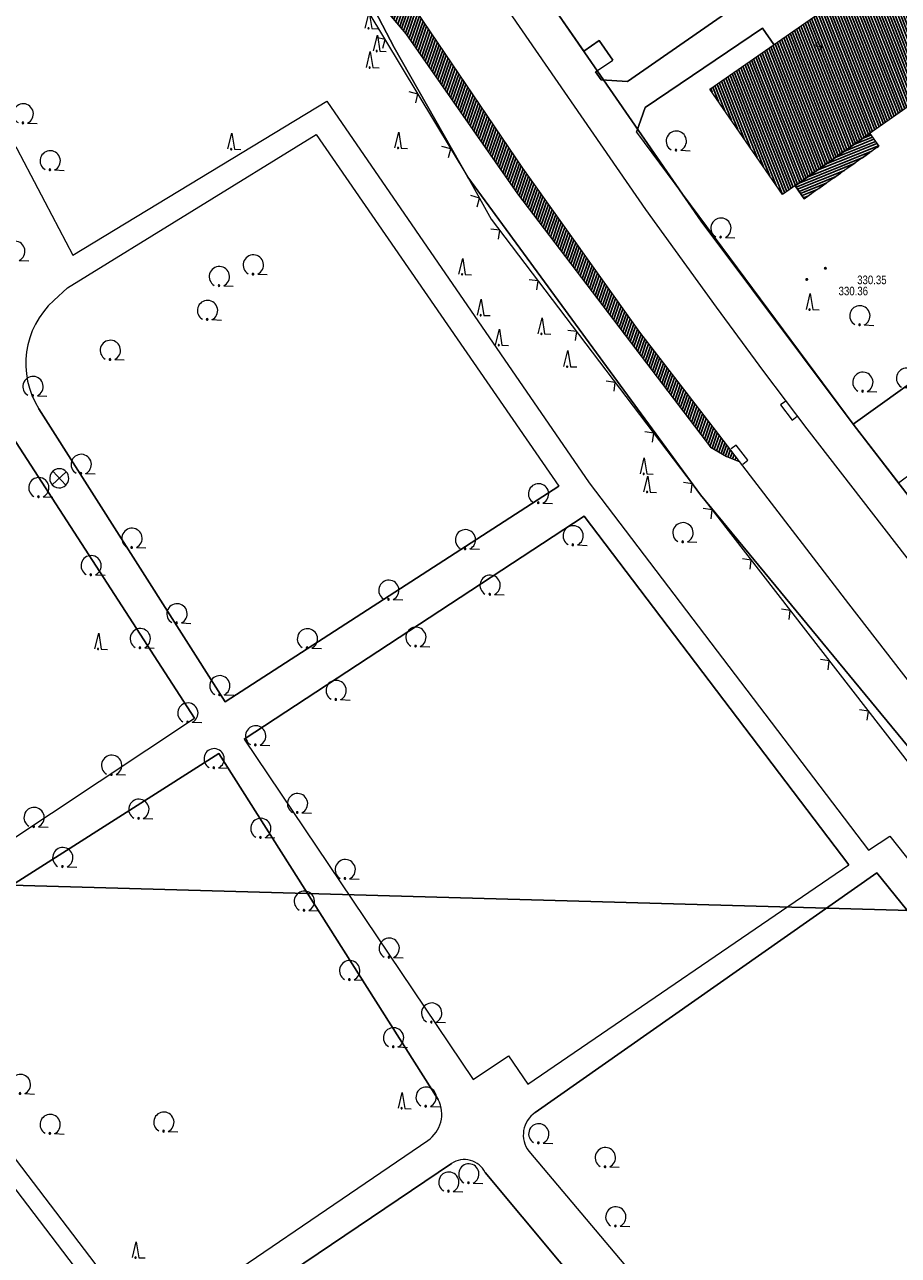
# Model space of a CAD drawing. Header units: metres. Extents: x 345144 to 348639, y 5629211 to 5635235.
# Tile 980 of 1056: x 347393 to 347462, y 5631172 to 5631269. Entities that reach past the tile are written whole.
import ezdxf
from ezdxf.enums import TextEntityAlignment as Align

# ---------------------------------------------------------------- set-up
doc = ezdxf.new("R2010")
doc.units = ezdxf.units.M
doc.header["$MEASUREMENT"] = 0
doc.linetypes.add('4_4', pattern=[1.4, 0.7, -0.7])
for name, color, linetype in [('011 Gebäude', 7, 'Continuous'), ('028 Geländeform', 7, 'Continuous'), ('028 Geländeform Ausg.', 7, 'Continuous'), ('065-066 Ver_Entsorgung', 7, 'Continuous'), ('065-066 Ver_Entsorgung Ausg.', 7, 'Continuous'), ('081-083 Topographie', 7, 'Continuous'), ('AX Flurstück', 7, 'Continuous'), ('AX Gebäude', 7, 'Continuous'), ('Blatt', 7, 'Continuous'), ('Definitionslinie', 7, 'Continuous'), ('Präsentationsobjekt -Text (punktförmig)', 7, 'Continuous')]:
    doc.layers.add(name, color=color, linetype=linetype)
doc.styles.add('ARIAL', font='arial.ttf', dxfattribs={"height": 1})

# ---------------------------------------------------------------- blocks, each defined once
blk = doc.blocks.new('alk_3504_nrw')
at = {"color": 134, "lineweight": 5, "true_color": 0x00b2b2, "flags": 128}
for points in [[(-0.729333, -0.684), (-0.707333, -0.707333), (0.707333, 0.707333)], [(-0.707333, 0.707333), (0.707333, -0.707333)]]:
    blk.add_lwpolyline(points, dxfattribs=at)
at = {"color": 134, "lineweight": 5, "true_color": 0x00b2b2}
for start, end in [(90, -90), (-90, 90)]:
    blk.add_arc((0, 0), 1, start, end, dxfattribs=at)
blk = doc.blocks.new('alk_043x_nrw')
h = blk.add_hatch(color=7)
edge = h.paths.add_edge_path(flags=0)
edge.add_arc((0, 0), 1, 180, 360, ccw=False)
edge.add_arc((0, 0), 1, 0, 180, ccw=False)
blk = doc.blocks.new('alk_7100_nrwx2')
at = {"true_color": 0x2e2e2e}
h = blk.add_hatch(color=250, dxfattribs=at)
edge = h.paths.add_edge_path(flags=0)
edge.add_arc((0.024073, -0.597267), 0.057254, 180, 360, ccw=False)
edge.add_arc((0.024073, -0.597267), 0.057255, 0, 180, ccw=False)
at = {"color": 250, "lineweight": 5, "true_color": 0x2e2e2e, "flags": 128}
blk.add_lwpolyline([(0.349382, -0.597267), (1, -0.597267)], dxfattribs=at)
at = {"color": 250, "lineweight": 5, "true_color": 0x2e2e2e}
for centre, radius, start, end in [((0.024073, 0.012362), 0.690995, -61.91481688, -118.08518312), ((0.024073, -0.597267), 0.057255, 0, 180), ((0.024073, -0.597267), 0.057254, 180, 0)]:
    blk.add_arc(centre, radius, start, end, dxfattribs=at)
blk = doc.blocks.new('alk_7200_nrwx2')
at = {"true_color": 0x2e2e2e}
h = blk.add_hatch(color=250, dxfattribs=at)
edge = h.paths.add_edge_path(flags=0)
edge.add_arc((-0.020544, -0.388118), 0.055525, 180, 360, ccw=False)
edge.add_arc((-0.020544, -0.388118), 0.055525, 0, 180, ccw=False)
at = {"color": 250, "lineweight": 5, "true_color": 0x2e2e2e, "flags": 128}
blk.add_lwpolyline([(-0.298168, -0.388118), (-0.020544, 1), (0.257079, -0.388118), (0.812326, -0.388118)], dxfattribs=at)
blk.add_lwpolyline([(-0.298168, -0.388118), (-0.020544, 1), (0.257079, -0.388118), (0.812326, -0.388118)], dxfattribs=at)
at = {"color": 250, "lineweight": 5, "true_color": 0x2e2e2e}
for start, end in [(0, 180), (180, 0)]:
    blk.add_arc((-0.020544, -0.388118), 0.055525, start, end, dxfattribs=at)
blk = doc.blocks.new('swc_strasseneinlauf')
at = {"color": 7, "lineweight": 5, "flags": 128}
blk.add_lwpolyline([(-1, 0), (-1, -0.666667), (1, -0.666667), (1, 0)], dxfattribs=at)

msp = doc.modelspace()

# ---------------------------------------------------------------- hatches: boundary and pattern name
at = {"layer": '011 Gebäude', "true_color": 0x8f8f8f}
h = msp.add_hatch(dxfattribs=at)
h.set_pattern_fill('_USER', color=252, scale=0.2, angle=201.88235294, style=0, pattern_type=0)
h.set_pattern_definition([(201.882352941, (0, 0), (0.074540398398, -0.185590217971), [])])
h.paths.add_polyline_path([(347459.43, 5631260.556), (347460.135, 5631259.552), (347460.135, 5631259.552), (347454.271, 5631255.433), (347454.271, 5631255.433), (347453.564, 5631256.44), (347453.564, 5631256.44)], flags=0)
at = {"layer": '028 Geländeform', "true_color": 0xb27500}
h = msp.add_hatch(dxfattribs=at)
h.set_pattern_fill('_USER', color=44, scale=0.2, angle=250.95521515, style=0, pattern_type=0)
h.set_pattern_definition([(250.9552151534, (0, 0), (0.1890527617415, -0.065261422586), [])])
h.paths.add_polyline_path([(347406.831, 5631293.669), (347391.698, 5631321.394), (347391.698, 5631321.394), (347387.651, 5631328.613), (347387.651, 5631328.613), (347382.207, 5631337.149), (347382.207, 5631337.149), (347382.437, 5631338.36), (347382.437, 5631338.36), (347382.586, 5631339.146), (347382.586, 5631339.146), (347382.58925, 5631339.145625), (347382.5925, 5631339.14525), (347382.59575, 5631339.144875), (347382.599, 5631339.1445), (347382.60225, 5631339.144125), (347382.6055, 5631339.14375), (347382.60875, 5631339.143375), (347382.612, 5631339.143), (347382.61525, 5631339.142625), (347382.6185, 5631339.14225), (347382.62175, 5631339.141875), (347382.625, 5631339.1415), (347382.62825, 5631339.141125), (347382.6315, 5631339.14075), (347382.63475, 5631339.140375), (347382.638, 5631339.14), (347382.638, 5631339.14), (347382.638625, 5631339.14), (347382.639266, 5631339.139984), (347382.639906, 5631339.139969), (347382.640563, 5631339.139938), (347382.641219, 5631339.139906), (347382.641891, 5631339.139859), (347382.642562, 5631339.139813), (347382.64325, 5631339.13975), (347382.643937, 5631339.139688), (347382.644641, 5631339.139609), (347382.645344, 5631339.139531), (347382.646062, 5631339.139438), (347382.646781, 5631339.139344), (347382.647516, 5631339.139234), (347382.64825, 5631339.139125), (347382.649, 5631339.139), (347382.649, 5631339.139), (347382.725875, 5631339.1295), (347382.801328, 5631339.116719), (347382.876781, 5631339.103937), (347382.950813, 5631339.087875), (347383.024844, 5631339.071812), (347383.097453, 5631339.052469), (347383.170063, 5631339.033125), (347383.24125, 5631339.0105), (347383.312438, 5631338.987875), (347383.382203, 5631338.961969), (347383.451969, 5631338.936063), (347383.520313, 5631338.906875), (347383.588656, 5631338.877688), (347383.655578, 5631338.845219), (347383.7225, 5631338.81275), (347383.788, 5631338.777), (347383.788, 5631338.777), (347383.790375, 5631338.775625), (347383.792766, 5631338.77425), (347383.795156, 5631338.772875), (347383.797563, 5631338.7715), (347383.799969, 5631338.770125), (347383.802391, 5631338.76875), (347383.804813, 5631338.767375), (347383.80725, 5631338.766), (347383.809688, 5631338.764625), (347383.812141, 5631338.76325), (347383.814594, 5631338.761875), (347383.817063, 5631338.7605), (347383.819531, 5631338.759125), (347383.822016, 5631338.75775), (347383.8245, 5631338.756375), (347383.827, 5631338.755), (347383.827, 5631338.755), (347383.844125, 5631338.745375), (347383.861141, 5631338.735516), (347383.878156, 5631338.725656), (347383.895062, 5631338.715563), (347383.911969, 5631338.705469), (347383.928766, 5631338.695141), (347383.945563, 5631338.684813), (347383.96225, 5631338.67425), (347383.978938, 5631338.663688), (347383.995516, 5631338.652891), (347384.012094, 5631338.642094), (347384.028562, 5631338.631063), (347384.045031, 5631338.620031), (347384.061391, 5631338.608766), (347384.07775, 5631338.5975), (347384.094, 5631338.586), (347384.094, 5631338.586), (347384.096375, 5631338.584375), (347384.098734, 5631338.58275), (347384.101094, 5631338.581125), (347384.103437, 5631338.5795), (347384.105781, 5631338.577875), (347384.108109, 5631338.57625), (347384.110437, 5631338.574625), (347384.11275, 5631338.573), (347384.115063, 5631338.571375), (347384.117359, 5631338.56975), (347384.119656, 5631338.568125), (347384.121937, 5631338.5665), (347384.124219, 5631338.564875), (347384.126484, 5631338.56325), (347384.12875, 5631338.561625), (347384.131, 5631338.56), (347384.131, 5631338.56), (347384.13125, 5631338.559875), (347384.1315, 5631338.559734), (347384.13175, 5631338.559594), (347384.132, 5631338.559438), (347384.13225, 5631338.559281), (347384.1325, 5631338.559109), (347384.13275, 5631338.558938), (347384.133, 5631338.55875), (347384.13325, 5631338.558563), (347384.1335, 5631338.558359), (347384.13375, 5631338.558156), (347384.134, 5631338.557938), (347384.13425, 5631338.557719), (347384.1345, 5631338.557484), (347384.13475, 5631338.55725), (347384.135, 5631338.557), (347384.135, 5631338.557), (347384.149, 5631338.546875), (347384.162938, 5631338.536563), (347384.176875, 5631338.52625), (347384.19075, 5631338.51575), (347384.204625, 5631338.50525), (347384.218437, 5631338.494563), (347384.23225, 5631338.483875), (347384.246, 5631338.473), (347384.25975, 5631338.462125), (347384.273438, 5631338.451063), (347384.287125, 5631338.44), (347384.30075, 5631338.42875), (347384.314375, 5631338.4175), (347384.327937, 5631338.406063), (347384.3415, 5631338.394625), (347384.355, 5631338.383), (347384.355, 5631338.383), (347384.84, 5631337.205), (347384.84, 5631337.205), (347385.374, 5631336.27), (347385.374, 5631336.27), (347397.441, 5631315.468), (347397.441, 5631315.468), (347401.061, 5631309.332), (347401.061, 5631309.332), (347403.568, 5631304.851), (347403.568, 5631304.851), (347414.214, 5631285.322), (347414.214, 5631285.322), (347418.208, 5631278.904), (347418.208, 5631278.904), (347420.945, 5631274.604), (347420.945, 5631274.604), (347423.256, 5631270.975), (347423.256, 5631270.975), (347432.158, 5631257.838), (347432.158, 5631257.838), (347441.344, 5631244.954), (347441.344, 5631244.954), (347447.534, 5631236.917), (347447.534, 5631236.917), (347449.165, 5631234.8), (347449.165, 5631234.8), (347448.175, 5631235.193), (347448.175, 5631235.193), (347446.902, 5631235.919), (347446.902, 5631235.919), (347431.741, 5631255.825), (347431.741, 5631255.825), (347422.993, 5631268.373), (347422.993, 5631268.373), (347420.334, 5631271.515), (347420.334, 5631271.515), (347419.386, 5631272.446), (347419.386, 5631272.446), (347418.575, 5631273.242), (347418.575, 5631273.242)], flags=0)
at = {"layer": 'AX Gebäude', "true_color": 0x4f4f4f}
h = msp.add_hatch(dxfattribs=at)
h.set_pattern_fill('_USER', color=251, scale=0.2, angle=111.52941176, style=0, pattern_type=0)
h.set_pattern_definition([(111.5294117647, (0, 0), (-0.186045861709, -0.07339575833), [])])
h.paths.add_polyline_path([(347446.872, 5631264.036), (347479.588, 5631286.773), (347485.297, 5631278.526), (347471.601, 5631269.084), (347452.569, 5631255.749)], flags=0)

# ---------------------------------------------------------------- linework, layer by layer
at = {"layer": '011 Gebäude', "color": 251, "linetype": 'Continuous', "lineweight": 13, "true_color": 0x4f4f4f, "flags": 128}
msp.add_lwpolyline([(347459.43, 5631260.556), (347460.135, 5631259.552), (347460.135, 5631259.552), (347454.271, 5631255.433), (347454.271, 5631255.433), (347453.564, 5631256.44), (347453.564, 5631256.44), (347459.43, 5631260.556)], dxfattribs=at)
at = {"layer": '081-083 Topographie', "color": 7, "linetype": 'Continuous', "lineweight": 5, "flags": 128}
for points in [[(347384.325, 5631300.768), (347398.305, 5631307.539), (347398.305, 5631307.539), (347418.575, 5631273.242), (347418.575, 5631273.242), (347420.009, 5631270.148), (347420.009, 5631270.148), (347427.849, 5631257.13), (347427.849, 5631257.13), (347429.696, 5631253.824), (347429.696, 5631253.824), (347446.14, 5631232.185), (347446.14, 5631232.185), (347466.352, 5631206.14)], [(347472.233, 5631286.753), (347440.397, 5631264.628), (347440.397, 5631264.628), (347438.321, 5631264.771), (347438.321, 5631264.771), (347437.877, 5631265.396), (347437.877, 5631265.396), (347439.253, 5631266.313), (347439.253, 5631266.313), (347438.166, 5631267.843), (347438.166, 5631267.843), (347436.952, 5631267.024), (347436.952, 5631267.024), (347434.82, 5631270.109)], [(347336.079, 5631272.095), (347358.506, 5631224.93), (347358.506, 5631224.93), (347379.908, 5631193.933), (347379.908, 5631193.933), (347402.935, 5631163.748), (347402.935, 5631163.748), (347418.118, 5631144.016), (347418.118, 5631144.016), (347470.513, 5631074.937), (347470.513, 5631074.937), (347481.561, 5631083.894), (347481.561, 5631083.894), (347494.964, 5631068.078)], [(347423.256, 5631270.975), (347432.158, 5631257.838), (347432.158, 5631257.838), (347441.344, 5631244.954), (347441.344, 5631244.954), (347447.534, 5631236.917), (347447.534, 5631236.917), (347449.165, 5631234.8), (347449.165, 5631234.8), (347457.754, 5631223.632), (347457.754, 5631223.632), (347488.875, 5631183.459), (347488.875, 5631183.459), (347501.941, 5631166.293)], [(347451.893, 5631267.525), (347451, 5631268.814), (347451, 5631268.814), (347441.775, 5631262.58), (347441.775, 5631262.58), (347441.106, 5631260.658), (347441.106, 5631260.658), (347458.132, 5631237.721), (347458.132, 5631237.721), (347461.67, 5631233.131), (347461.67, 5631233.131), (347462.805, 5631233.962), (347462.805, 5631233.962), (347463.603, 5631232.89), (347463.603, 5631232.89), (347462.499, 5631232.056), (347462.499, 5631232.056), (347463.407, 5631230.877), (347463.407, 5631230.877), (347465.357, 5631231.025), (347465.357, 5631231.025), (347495.628, 5631255.071), (347495.628, 5631255.071), (347498.222, 5631251.829)], [(347381.9, 5631263.51), (347385.767, 5631263.085), (347385.767, 5631263.085), (347388.795, 5631262.065), (347388.795, 5631262.065), (347390.167, 5631261.419), (347390.167, 5631261.419), (347391.491, 5631260.516), (347391.491, 5631260.516), (347392.431, 5631259.371), (347392.431, 5631259.371), (347396.819, 5631251.002), (347396.819, 5631251.002), (347416.774, 5631263.085), (347416.774, 5631263.085), (347437.377, 5631233.128), (347437.377, 5631233.128), (347459.322, 5631204.289), (347459.322, 5631204.289), (347460.993, 5631205.388), (347460.993, 5631205.388), (347482.393, 5631178.448), (347482.393, 5631178.448), (347504.526, 5631150.568)], [(347415.946, 5631260.46), (347434.991, 5631232.876), (347434.991, 5631232.876), (347408.8, 5631215.939), (347408.8, 5631215.939), (347394.162, 5631238.935)], [(347395.325, 5631247.44), (347396.403, 5631248.44), (347396.403, 5631248.44), (347415.946, 5631260.46)], [(347380.058, 5631197.206), (347406.37, 5631214.652), (347406.37, 5631214.652), (347391.229, 5631238.083)], [(347410.286, 5631213.005), (347428.272, 5631186.303), (347428.272, 5631186.303), (347431.039, 5631188.156), (347431.039, 5631188.156), (347432.569, 5631185.918), (347432.569, 5631185.918), (347457.782, 5631203.155), (347457.782, 5631203.155), (347436.992, 5631230.509), (347436.992, 5631230.509), (347410.286, 5631213.005)], [(347425.529, 5631184.721), (347408.287, 5631211.88), (347408.287, 5631211.88), (347381.162, 5631194.65), (347381.162, 5631194.65), (347402.631, 5631166.484)], [(347432.641, 5631180.669), (347461.616, 5631146.306), (347461.616, 5631146.306), (347490.009, 5631165.403), (347490.009, 5631165.403), (347459.979, 5631202.503), (347459.979, 5631202.503), (347433.146, 5631183.69)], [(347402.631, 5631166.484), (347424.7, 5631181.505)], [(347426.58, 5631179.694), (347404.505, 5631164.821), (347404.505, 5631164.821), (347433.835, 5631126.241)], [(347433.835, 5631126.241), (347458.408, 5631144.032), (347458.408, 5631144.032), (347429.205, 5631179.001)]]:
    msp.add_lwpolyline(points, dxfattribs=at)
at = {"layer": '081-083 Topographie', "color": 7, "linetype": 'Continuous', "lineweight": 5}
for centre, radius, start, end in [((347399.811, 5631242.495), 6.677185, 132.21365416, -147.78086828), ((347423.313, 5631183.578), 2.494213, -56.21436527, 27.28442227), ((347434.303, 5631181.944), 2.094556, 123.53074439, -142.50645478), ((347427.592, 5631178.207), 1.797833, 26.20873873, 124.23782853)]:
    msp.add_arc(centre, radius, start, end, dxfattribs=at)
at = {"layer": 'AX Flurstück', "color": 8, "linetype": 'Continuous', "lineweight": 13, "true_color": 0x808080, "flags": 128}
for points in [[(347388.425, 5631340.648), (347393.175, 5631342.118), (347396.244, 5631333.407), (347409.145, 5631313), (347412.286, 5631307.809), (347424.223, 5631287.101), (347433.759, 5631271.813), (347434.82, 5631270.109), (347446.19, 5631253.657), (347458.131, 5631237.721), (347470.356, 5631221.865), (347480.443, 5631208.827), (347482.552, 5631206.069), (347494.83, 5631190.279), (347507.077, 5631174.492), (347515.417, 5631163.756)], [(347398.443, 5631162.881), (347388.988, 5631174.67), (347368.831, 5631202.336), (347354.26, 5631224.605), (347338.46, 5631257.681), (347322.685, 5631290.449), (347310.778, 5631315.187), (347344.17, 5631326.531), (347383.962, 5631338.831), (347384.84, 5631337.205), (347399.906, 5631309.244), (347413.811, 5631283.114), (347422.076, 5631267.3), (347427.849, 5631257.131), (347446.139, 5631232.186), (347466.217, 5631207.86)], [(347515.469, 5631146.562), (347466.217, 5631207.86), (347446.139, 5631232.186), (347427.849, 5631257.131), (347422.076, 5631267.3), (347413.811, 5631283.114), (347399.906, 5631309.244), (347384.84, 5631337.205)], [(347486.095, 5631305.071), (347503.955, 5631270.533), (347458.131, 5631237.721), (347446.19, 5631253.657), (347434.82, 5631270.109), (347433.759, 5631271.813), (347486.095, 5631305.071)], [(347458.131, 5631237.721), (347503.955, 5631270.533), (347520.498, 5631238.56), (347480.443, 5631208.827), (347470.356, 5631221.865), (347458.131, 5631237.721)]]:
    msp.add_lwpolyline(points, dxfattribs=at)
at = {"layer": 'AX Gebäude', "color": 7, "linetype": 'Continuous', "lineweight": 5, "flags": 128}
msp.add_lwpolyline([(347446.872, 5631264.036), (347479.588, 5631286.773), (347485.297, 5631278.526), (347471.601, 5631269.084), (347452.569, 5631255.749), (347446.872, 5631264.036)], dxfattribs=at)
at = {"layer": 'Blatt', "color": 205, "linetype": 'Continuous', "lineweight": 5, "true_color": 0x873099, "flags": 128}
for points in [[(347381.745, 5631201.846), (347388.783, 5631451.723), (347888.543, 5631437.647), (347881.503, 5631187.771), (347381.745, 5631201.846)], [(347374.708, 5630951.97), (347381.745, 5631201.846), (347881.503, 5631187.771), (347874.464, 5630937.896), (347374.708, 5630951.97)]]:
    msp.add_lwpolyline(points, dxfattribs=at)
at = {"layer": 'Definitionslinie', "color": 7, "linetype": 'Continuous', "lineweight": 5, "flags": 128}
for points in [[(347440.397, 5631264.628), (347472.233, 5631286.753)], [(347423.256, 5631270.975), (347432.158, 5631257.838)], [(347420.009, 5631270.148), (347427.849, 5631257.13)], [(347434.82, 5631270.109), (347436.952, 5631267.024)], [(347421.179, 5631267.236), (347421.349, 5631267.922), (347420.663, 5631268.093)], [(347421.179, 5631267.236), (347421.349, 5631267.922), (347420.663, 5631268.093)], [(347441.775, 5631262.58), (347451, 5631268.814)], [(347451, 5631268.814), (347451.893, 5631267.525)], [(347436.952, 5631267.024), (347438.166, 5631267.843)], [(347438.166, 5631267.843), (347439.253, 5631266.313)], [(347437.877, 5631265.396), (347439.253, 5631266.313)], [(347437.877, 5631265.396), (347438.321, 5631264.771)], [(347438.321, 5631264.771), (347440.397, 5631264.628)], [(347423.759, 5631262.953), (347423.929, 5631263.639), (347423.243, 5631263.809)], [(347423.759, 5631262.953), (347423.929, 5631263.639), (347423.243, 5631263.809)], [(347396.819, 5631251.002), (347416.774, 5631263.085)], [(347416.774, 5631263.085), (347437.377, 5631233.128)], [(347441.106, 5631260.658), (347441.775, 5631262.58)], [(347396.403, 5631248.44), (347415.946, 5631260.46)], [(347415.946, 5631260.46), (347434.991, 5631232.876)], [(347441.106, 5631260.658), (347458.132, 5631237.721)], [(347392.431, 5631259.371), (347396.819, 5631251.002)], [(347426.338, 5631258.669), (347426.509, 5631259.356), (347425.822, 5631259.526)], [(347426.338, 5631258.669), (347426.509, 5631259.356), (347425.822, 5631259.526)], [(347432.158, 5631257.838), (347441.344, 5631244.954)], [(347427.849, 5631257.13), (347429.696, 5631253.824)], [(347428.58, 5631254.797), (347428.773, 5631255.477), (347428.092, 5631255.67)], [(347428.58, 5631254.797), (347428.773, 5631255.477), (347428.092, 5631255.67)], [(347429.696, 5631253.824), (347446.14, 5631232.185)], [(347430.259, 5631252.256), (347430.355, 5631252.957), (347429.654, 5631253.052)], [(347430.259, 5631252.256), (347430.355, 5631252.957), (347429.654, 5631253.052)], [(347433.285, 5631248.275), (347433.38, 5631248.976), (347432.68, 5631249.071)], [(347433.285, 5631248.275), (347433.38, 5631248.976), (347432.68, 5631249.071)], [(347395.325, 5631247.44), (347396.403, 5631248.44)], [(347436.31, 5631244.294), (347436.405, 5631244.995), (347435.705, 5631245.09)], [(347436.31, 5631244.294), (347436.405, 5631244.995), (347435.705, 5631245.09)], [(347441.344, 5631244.954), (347447.534, 5631236.917)], [(347439.335, 5631240.313), (347439.431, 5631241.014), (347438.73, 5631241.11)], [(347439.335, 5631240.313), (347439.431, 5631241.014), (347438.73, 5631241.11)], [(347391.229, 5631238.083), (347406.37, 5631214.652)], [(347394.162, 5631238.935), (347408.8, 5631215.939)], [(347442.36, 5631236.332), (347442.456, 5631237.033), (347441.755, 5631237.129)], [(347442.36, 5631236.332), (347442.456, 5631237.033), (347441.755, 5631237.129)], [(347458.132, 5631237.721), (347461.67, 5631233.131)], [(347447.534, 5631236.917), (347449.165, 5631234.8)], [(347449.165, 5631234.8), (347457.754, 5631223.632)], [(347461.67, 5631233.131), (347462.805, 5631233.962)], [(347408.8, 5631215.939), (347434.991, 5631232.876)], [(347437.377, 5631233.128), (347459.322, 5631204.289)], [(347445.386, 5631232.351), (347445.481, 5631233.052), (347444.78, 5631233.148)], [(347445.386, 5631232.351), (347445.481, 5631233.052), (347444.78, 5631233.148)], [(347446.14, 5631232.185), (347466.352, 5631206.14)], [(347410.286, 5631213.005), (347436.992, 5631230.509)], [(347436.992, 5631230.509), (347457.782, 5631203.155)], [(347446.961, 5631230.311), (347447.05, 5631231.013), (347446.348, 5631231.101)], [(347446.961, 5631230.311), (347447.05, 5631231.013), (347446.348, 5631231.101)], [(347450.027, 5631226.361), (347450.115, 5631227.063), (347449.414, 5631227.151)], [(347450.027, 5631226.361), (347450.115, 5631227.063), (347449.414, 5631227.151)], [(347457.754, 5631223.632), (347488.875, 5631183.459)], [(347453.092, 5631222.411), (347453.181, 5631223.113), (347452.479, 5631223.201)], [(347453.092, 5631222.411), (347453.181, 5631223.113), (347452.479, 5631223.201)], [(347456.158, 5631218.461), (347456.246, 5631219.163), (347455.544, 5631219.251)], [(347456.158, 5631218.461), (347456.246, 5631219.163), (347455.544, 5631219.251)], [(347459.223, 5631214.511), (347459.311, 5631215.212), (347458.61, 5631215.301)], [(347459.223, 5631214.511), (347459.311, 5631215.212), (347458.61, 5631215.301)], [(347380.058, 5631197.206), (347406.37, 5631214.652)], [(347410.286, 5631213.005), (347428.272, 5631186.303)], [(347381.162, 5631194.65), (347408.287, 5631211.88)], [(347408.287, 5631211.88), (347425.529, 5631184.721)], [(347459.322, 5631204.289), (347460.993, 5631205.388)], [(347460.993, 5631205.388), (347482.393, 5631178.448)], [(347432.569, 5631185.918), (347457.782, 5631203.155)], [(347433.146, 5631183.69), (347459.979, 5631202.503)], [(347459.979, 5631202.503), (347490.009, 5631165.403)], [(347381.162, 5631194.65), (347402.631, 5631166.484)], [(347379.908, 5631193.933), (347402.935, 5631163.748)], [(347428.272, 5631186.303), (347431.039, 5631188.156)], [(347431.039, 5631188.156), (347432.569, 5631185.918)], [(347402.631, 5631166.484), (347424.7, 5631181.505)], [(347432.641, 5631180.669), (347461.616, 5631146.306)], [(347404.505, 5631164.821), (347426.58, 5631179.694)], [(347429.205, 5631179.001), (347458.408, 5631144.032)]]:
    msp.add_lwpolyline(points, dxfattribs=at)
at = {"layer": 'Definitionslinie', "color": 219, "linetype": 'Continuous', "lineweight": 5, "true_color": 0x5c3d57, "flags": 128}
msp.add_lwpolyline([(347429.843, 5631271.938), (347441.798, 5631254.577), (347447.368, 5631246.924), (347451.084, 5631241.855), (347454.492, 5631237.366), (347463.15, 5631226.207)], dxfattribs=at)
at = {"layer": 'Definitionslinie', "color": 44, "linetype": 'Continuous', "lineweight": 5, "true_color": 0xb27500, "flags": 128}
for points in [[(347420.334, 5631271.515), (347422.993, 5631268.373)], [(347423.256, 5631270.975), (347432.158, 5631257.838)], [(347422.993, 5631268.373), (347431.741, 5631255.825)], [(347432.158, 5631257.838), (347441.344, 5631244.954)], [(347431.741, 5631255.825), (347446.902, 5631235.919)], [(347441.344, 5631244.954), (347447.534, 5631236.917)], [(347447.534, 5631236.917), (347449.165, 5631234.8)], [(347446.902, 5631235.919), (347448.175, 5631235.193)], [(347448.175, 5631235.193), (347449.165, 5631234.8)]]:
    msp.add_lwpolyline(points, dxfattribs=at)
at = {"layer": 'Definitionslinie', "color": 250, "linetype": 'Continuous', "lineweight": 13, "true_color": 0x2e2e2e, "flags": 128}
for points in [[(347459.43, 5631260.556), (347460.135, 5631259.552)], [(347453.564, 5631256.44), (347454.271, 5631255.433)]]:
    msp.add_lwpolyline(points, dxfattribs=at)
at = {"layer": 'Definitionslinie', "color": 250, "linetype": '4_4', "lineweight": 5, "true_color": 0x2e2e2e, "flags": 128}
msp.add_lwpolyline([(347454.271, 5631255.433), (347460.135, 5631259.552)], dxfattribs=at)
at = {"layer": 'Definitionslinie', "color": 7, "linetype": 'Continuous', "lineweight": 5}
for centre, radius, start, end in [((347399.811, 5631242.495), 6.677185, 132.21365416, -147.78086828), ((347423.313, 5631183.578), 2.494213, -56.21436527, 27.28442227), ((347434.303, 5631181.944), 2.094724, 123.53074439, -142.50645478), ((347427.592, 5631178.207), 1.798698, 26.20873873, 124.23782853)]:
    msp.add_arc(centre, radius, start, end, dxfattribs=at)

# ---------------------------------------------------------------- block references
at = {"layer": '028 Geländeform', "xscale": 0.125, "yscale": 0.125}
for p in [(347455.934, 5631249.972), (347454.475, 5631249.097)]:
    msp.add_blockref('alk_043x_nrw', p, dxfattribs=at)
at = {"layer": '065-066 Ver_Entsorgung', "xscale": 0.75, "yscale": 0.75, "rotation": -2.326609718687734}
msp.add_blockref('alk_3504_nrw', (347395.758, 5631233.487), dxfattribs=at)
at = {"layer": '065-066 Ver_Entsorgung Ausg.', "xscale": 0.75, "yscale": 0.75}
for p, rotation in [((347453.276, 5631238.954), -52.55283488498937), ((347448.992, 5631235.196), 127.1938803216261)]:
    msp.add_blockref('swc_strasseneinlauf', p, dxfattribs=dict(at, rotation=rotation))
at = {"layer": '081-083 Topographie'}
for name, p, xscale, yscale, rotation in [('alk_7200_nrwx2', (347420.082, 5631269.15), 0.9005, 0.9005, -2.326036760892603), ('alk_7200_nrwx2', (347420.726, 5631267.37), 0.9005, 0.9005, -2.326036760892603), ('alk_7200_nrwx2', (347420.172, 5631266.078), 0.9005, 0.9005, -2.326609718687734), ('alk_7100_nrwx2', (347392.901, 5631262.074), 1.15275, 1.15275, -2.326036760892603), ('alk_7200_nrwx2', (347409.295, 5631259.673), 0.9005, 0.9005, -2.326609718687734), ('alk_7200_nrwx2', (347422.406, 5631259.757), 0.9005, 0.9005, -2.326609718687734), ('alk_7100_nrwx2', (347444.197, 5631259.936), 1.15275, 1.15275, -2.326036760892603), ('alk_7100_nrwx2', (347395.021, 5631258.389), 1.15275, 1.15275, -2.326609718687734), ('alk_7100_nrwx2', (347447.705, 5631253.101), 1.15275, 1.15275, -2.326609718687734), ('alk_7100_nrwx2', (347392.24, 5631251.288), 1.15275, 1.15275, -2.326609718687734), ('alk_7100_nrwx2', (347410.975, 5631250.213), 1.15275, 1.15275, -2.326609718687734), ('alk_7200_nrwx2', (347427.435, 5631249.847), 0.9005, 0.9005, -2.326609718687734), ('alk_7100_nrwx2', (347408.308, 5631249.301), 1.15275, 1.15275, -2.326036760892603), ('alk_7200_nrwx2', (347454.727, 5631247.08), 0.9005, 0.9005, -2.326609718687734), ('alk_7100_nrwx2', (347407.378, 5631246.641), 1.15275, 1.15275, -2.326609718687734), ('alk_7200_nrwx2', (347428.891, 5631246.634), 0.9005, 0.9005, -2.326609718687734), ('alk_7100_nrwx2', (347458.618, 5631246.226), 1.15275, 1.15275, -2.326609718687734), ('alk_7200_nrwx2', (347433.661, 5631245.175), 0.9005, 0.9005, -2.326609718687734), ('alk_7200_nrwx2', (347430.317, 5631244.288), 0.9005, 0.9005, -2.326036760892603), ('alk_7100_nrwx2', (347399.747, 5631243.511), 1.15275, 1.15275, -2.326609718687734), ('alk_7200_nrwx2', (347435.688, 5631242.604), 0.9005, 0.9005, -2.326609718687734), ('alk_7100_nrwx2', (347462.281, 5631241.324), 1.15275, 1.15275, -2.326609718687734), ('alk_7100_nrwx2', (347393.669, 5631240.672), 1.15275, 1.15275, -2.326609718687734), ('alk_7100_nrwx2', (347458.855, 5631241.008), 1.15275, 1.15275, -2.326036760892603), ('alk_7100_nrwx2', (347397.457, 5631234.558), 1.15275, 1.15275, -2.326609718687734), ('alk_7200_nrwx2', (347441.696, 5631234.183), 0.9005, 0.9005, -2.326609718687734), ('alk_7100_nrwx2', (347394.126, 5631232.732), 1.15275, 1.15275, -2.326609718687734), ('alk_7200_nrwx2', (347441.965, 5631232.752), 0.9005, 0.9005, -2.326609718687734), ('alk_7100_nrwx2', (347433.38, 5631232.248), 1.15275, 1.15275, -2.326609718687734), ('alk_7100_nrwx2', (347401.445, 5631228.756), 1.15275, 1.15275, -2.326609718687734), ('alk_7100_nrwx2', (347427.638, 5631228.644), 1.15275, 1.15275, -2.326609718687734), ('alk_7100_nrwx2', (347436.097, 5631228.956), 1.15275, 1.15275, -2.326036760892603), ('alk_7100_nrwx2', (347444.724, 5631229.194), 1.15275, 1.15275, -2.326609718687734), ('alk_7100_nrwx2', (347398.235, 5631226.608), 1.15275, 1.15275, -2.326609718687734), ('alk_7100_nrwx2', (347421.619, 5631224.677), 1.15275, 1.15275, -2.326609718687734), ('alk_7100_nrwx2', (347429.575, 5631225.07), 1.15275, 1.15275, -2.326609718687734), ('alk_7100_nrwx2', (347404.981, 5631222.833), 1.15275, 1.15275, -2.326036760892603), ('alk_7100_nrwx2', (347402.095, 5631220.88), 1.15275, 1.15275, -2.326609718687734), ('alk_7100_nrwx2', (347415.224, 5631220.866), 1.15275, 1.15275, -2.326609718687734), ('alk_7100_nrwx2', (347423.746, 5631220.993), 1.15275, 1.15275, -2.326609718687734), ('alk_7200_nrwx2', (347398.837, 5631220.434), 0.9005, 0.9005, -2.326609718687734), ('alk_7100_nrwx2', (347408.342, 5631217.184), 1.15275, 1.15275, -2.326036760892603), ('alk_7100_nrwx2', (347417.48, 5631216.815), 1.15275, 1.15275, -2.326036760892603), ('alk_7100_nrwx2', (347405.835, 5631215.042), 1.15275, 1.15275, -2.326036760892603), ('alk_7100_nrwx2', (347411.163, 5631213.25), 1.15275, 1.15275, -2.326609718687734), ('alk_7100_nrwx2', (347407.897, 5631211.454), 1.15275, 1.15275, -2.326036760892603), ('alk_7100_nrwx2', (347399.847, 5631210.938), 1.15275, 1.15275, -2.326609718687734), ('alk_7100_nrwx2', (347401.985, 5631207.486), 1.15275, 1.15275, -2.326036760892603), ('alk_7100_nrwx2', (347414.448, 5631207.935), 1.15275, 1.15275, -2.326609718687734), ('alk_7100_nrwx2', (347393.753, 5631206.84), 1.15275, 1.15275, -2.326609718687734), ('alk_7100_nrwx2', (347411.563, 5631205.985), 1.15275, 1.15275, -2.326609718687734), ('alk_7100_nrwx2', (347396.008, 5631203.696), 1.15275, 1.15275, -2.326036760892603), ('alk_7100_nrwx2', (347418.195, 5631202.754), 1.15275, 1.15275, -2.326609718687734), ('alk_7100_nrwx2', (347414.984, 5631200.268), 1.15275, 1.15275, -2.326609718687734), ('alk_7100_nrwx2', (347421.648, 5631196.582), 1.15275, 1.15275, -2.326036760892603), ('alk_7100_nrwx2', (347418.544, 5631194.827), 1.15275, 1.15275, -2.326609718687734), ('alk_7100_nrwx2', (347424.986, 5631191.49), 1.15275, 1.15275, -2.326036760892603), ('alk_7100_nrwx2', (347421.991, 5631189.55), 1.15275, 1.15275, -2.326609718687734), ('alk_7100_nrwx2', (347392.678, 5631185.885), 1.15275, 1.15275, -2.326609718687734), ('alk_7200_nrwx2', (347422.682, 5631184.381), 0.9005, 0.9005, -2.326609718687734), ('alk_7100_nrwx2', (347424.544, 5631184.888), 1.15275, 1.15275, -2.326609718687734), ('alk_7100_nrwx2', (347395.019, 5631182.746), 1.15275, 1.15275, -2.326609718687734), ('alk_7100_nrwx2', (347403.95, 5631182.926), 1.15275, 1.15275, -2.326036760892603), ('alk_7100_nrwx2', (347433.396, 5631182.009), 1.15275, 1.15275, -2.326609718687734), ('alk_7100_nrwx2', (347438.625, 5631180.143), 1.15275, 1.15275, -2.326609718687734), ('alk_7100_nrwx2', (347427.901, 5631178.867), 1.15275, 1.15275, -2.326609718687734), ('alk_7100_nrwx2', (347426.329, 5631178.216), 1.15275, 1.15275, -2.326036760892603), ('alk_7100_nrwx2', (347439.445, 5631175.484), 1.15275, 1.15275, -2.326036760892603), ('alk_7200_nrwx2', (347401.784, 5631172.662), 0.9005, 0.9005, -2.326609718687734)]:
    msp.add_blockref(name, p, dxfattribs=dict(at, xscale=xscale, yscale=yscale, rotation=rotation))

# ---------------------------------------------------------------- texts
at = {"layer": '028 Geländeform Ausg.', "color": 44, "true_color": 0xb27500, "style": 'ARIAL', "width": 0.8}
for s, p in [('330.35', (347458.434, 5631248.722)), ('330.36', (347456.975, 5631247.847))]:
    msp.add_text(s, height=0.6761367, dxfattribs=at).set_placement(p)
at = {"layer": 'Präsentationsobjekt -Text (punktförmig)', "color": 7, "style": 'ARIAL'}
msp.add_text('5', height=0.58947, rotation=-142.8489897, dxfattribs=at).set_placement((347455.227, 5631267.651), align=Align.CENTER)

doc.saveas('drawing.dxf')
